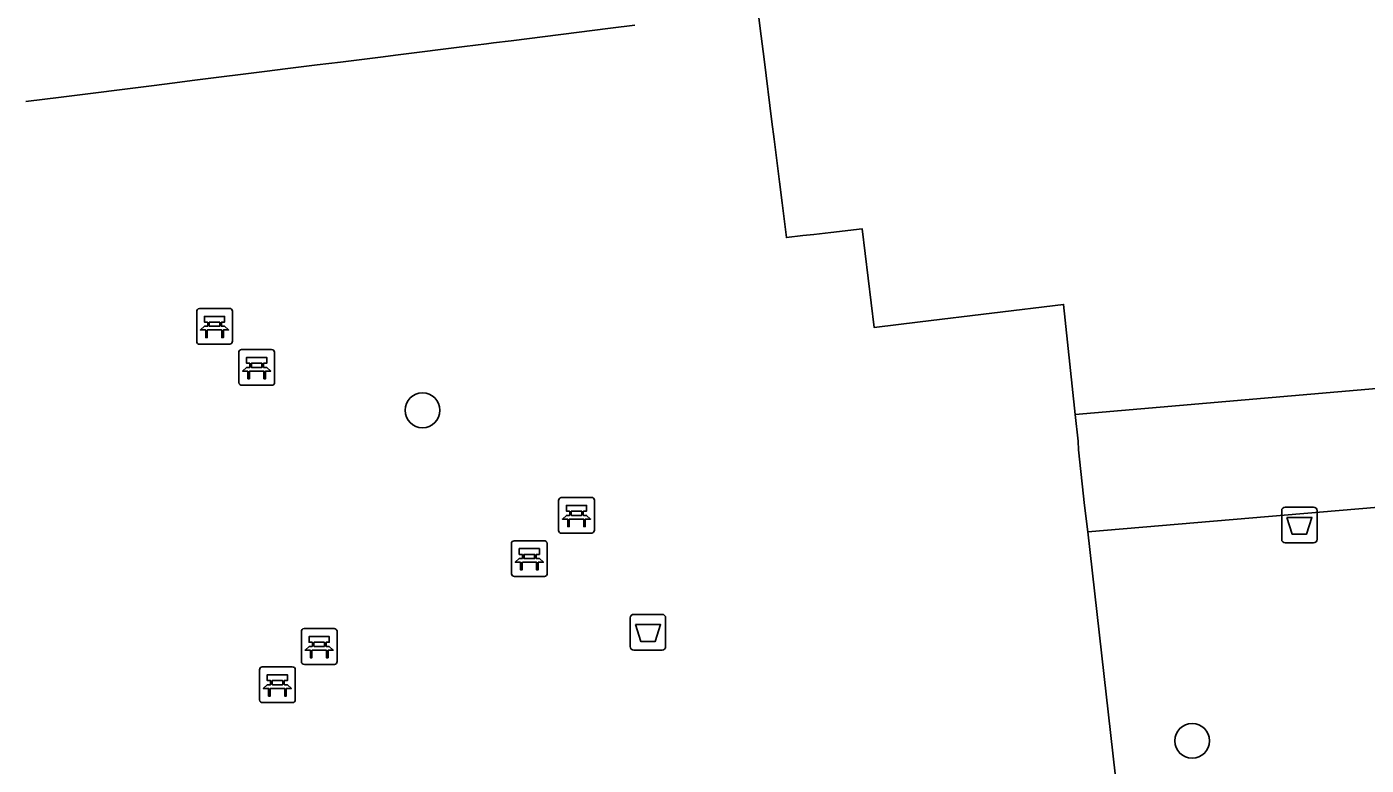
# Model space of a CAD drawing. Extents: x 161477 to 163040, y 383680 to 384871.
# Drawn here: x 162475 to 162512.48, y 384582.42 to 384603.08 of the extents above; entities that cross this region are included whole.
import ezdxf

# ---------------------------------------------------------------- set-up
doc = ezdxf.new("R2010")
doc.units = 0
for name, color, linetype in [('IMGEO_Afvalbak', 7, 'Continuous'), ('IMGEO_Bank', 7, 'Continuous'), ('IMGEO_Boom', 7, 'Continuous'), ('IMGEO_Groenvoorziening', 7, 'Continuous'), ('IMGEO_Voetpad_open', 7, 'Continuous')]:
    doc.layers.add(name, color=color, linetype=linetype)

msp = doc.modelspace()

# ---------------------------------------------------------------- linework, layer by layer
at = {"layer": 'IMGEO_Afvalbak'}
for p, q in [((162510.115, 384588.74), (162510.115, 384589.54)), ((162510.115, 384589.54), (162510.115, 384588.74)), ((162510.215, 384589.64), (162511.005, 384589.64)), ((162511.005, 384589.64), (162510.215, 384589.64)), ((162511.105, 384589.54), (162511.105, 384588.74)), ((162511.105, 384588.74), (162511.105, 384589.54)), ((162511.005, 384588.64), (162510.215, 384588.64)), ((162510.215, 384588.64), (162511.005, 384588.64)), ((162491.885, 384585.74), (162491.885, 384586.54)), ((162491.885, 384586.54), (162491.885, 384585.74)), ((162491.985, 384586.64), (162492.775, 384586.64)), ((162492.775, 384586.64), (162491.985, 384586.64)), ((162492.875, 384586.54), (162492.875, 384585.74)), ((162492.875, 384585.74), (162492.875, 384586.54)), ((162492.775, 384585.64), (162491.985, 384585.64)), ((162491.985, 384585.64), (162492.775, 384585.64))]:
    msp.add_line(p, q, dxfattribs=at)
for points in [[(162510.258, 384589.354), (162510.962, 384589.354), (162510.813, 384588.884), (162510.407, 384588.884), (162510.258, 384589.354)], [(162492.028, 384586.354), (162492.732, 384586.354), (162492.583, 384585.884), (162492.177, 384585.884), (162492.028, 384586.354)]]:
    msp.add_lwpolyline(points, dxfattribs=at)
for centre, start, end in [((162510.215, 384589.54), 90, 180), ((162510.215, 384589.54), 90, 180), ((162511.005, 384589.54), 0, 90), ((162511.005, 384589.54), 360, 90), ((162510.215, 384588.74), 180, 270), ((162510.215, 384588.74), 180, 270), ((162511.005, 384588.74), 270, 0), ((162511.005, 384588.74), 270, 0), ((162491.985, 384586.54), 90, 180), ((162491.985, 384586.54), 90, 180), ((162492.775, 384586.54), 0, 90), ((162492.775, 384586.54), 360, 90), ((162491.985, 384585.74), 180, 270), ((162491.985, 384585.74), 180, 270), ((162492.775, 384585.74), 270, 0), ((162492.775, 384585.74), 270, 0)]:
    msp.add_arc(centre, 0.1, start, end, dxfattribs=at)
at = {"layer": 'IMGEO_Bank'}
for p, q in [((162479.825, 384595.2), (162480.666, 384595.2)), ((162480.666, 384595.2), (162479.825, 384595.2)), ((162479.75, 384594.275), (162479.75, 384595.116)), ((162479.75, 384595.116), (162479.75, 384594.275)), ((162480.059, 384594.706), (162480.059, 384594.812)), ((162480.103, 384594.812), (162480.103, 384594.706)), ((162480.391, 384594.818), (162480.109, 384594.818)), ((162480.397, 384594.706), (162480.397, 384594.812)), ((162480.441, 384594.812), (162480.441, 384594.706)), ((162480.75, 384595.125), (162480.75, 384594.284)), ((162480.75, 384594.284), (162480.75, 384595.125)), ((162480.447, 384594.598), (162480.054, 384594.598)), ((162480.109, 384594.7), (162480.391, 384594.7)), ((162480.675, 384594.2), (162479.834, 384594.2)), ((162479.834, 384594.2), (162480.675, 384594.2)), ((162481.005, 384594.05), (162481.846, 384594.05)), ((162481.846, 384594.05), (162481.005, 384594.05)), ((162480.93, 384593.125), (162480.93, 384593.966)), ((162480.93, 384593.966), (162480.93, 384593.125)), ((162481.239, 384593.556), (162481.239, 384593.662)), ((162481.283, 384593.662), (162481.283, 384593.556)), ((162481.571, 384593.668), (162481.289, 384593.668)), ((162481.577, 384593.556), (162481.577, 384593.662)), ((162481.621, 384593.662), (162481.621, 384593.556)), ((162481.93, 384593.975), (162481.93, 384593.134)), ((162481.93, 384593.134), (162481.93, 384593.975)), ((162481.627, 384593.448), (162481.234, 384593.448)), ((162481.289, 384593.55), (162481.571, 384593.55)), ((162481.855, 384593.05), (162481.014, 384593.05)), ((162481.014, 384593.05), (162481.855, 384593.05)), ((162489.955, 384589.91), (162490.796, 384589.91)), ((162490.796, 384589.91), (162489.955, 384589.91)), ((162489.88, 384588.985), (162489.88, 384589.826)), ((162489.88, 384589.826), (162489.88, 384588.985)), ((162490.88, 384589.835), (162490.88, 384588.994)), ((162490.88, 384588.994), (162490.88, 384589.835)), ((162490.577, 384589.308), (162490.184, 384589.308)), ((162490.189, 384589.416), (162490.189, 384589.522)), ((162490.233, 384589.522), (162490.233, 384589.416)), ((162490.521, 384589.528), (162490.239, 384589.528)), ((162490.239, 384589.41), (162490.521, 384589.41)), ((162490.527, 384589.416), (162490.527, 384589.522)), ((162490.571, 384589.522), (162490.571, 384589.416)), ((162490.805, 384588.91), (162489.964, 384588.91)), ((162489.964, 384588.91), (162490.805, 384588.91)), ((162488.56, 384587.775), (162488.56, 384588.616)), ((162488.56, 384588.616), (162488.56, 384587.775)), ((162488.635, 384588.7), (162489.476, 384588.7)), ((162489.476, 384588.7), (162488.635, 384588.7)), ((162489.56, 384588.625), (162489.56, 384587.784)), ((162489.56, 384587.784), (162489.56, 384588.625)), ((162489.257, 384588.098), (162488.864, 384588.098)), ((162488.869, 384588.206), (162488.869, 384588.312)), ((162488.913, 384588.312), (162488.913, 384588.206)), ((162489.201, 384588.318), (162488.919, 384588.318)), ((162488.919, 384588.2), (162489.201, 384588.2)), ((162489.207, 384588.206), (162489.207, 384588.312)), ((162489.251, 384588.312), (162489.251, 384588.206)), ((162489.485, 384587.7), (162488.644, 384587.7)), ((162488.644, 384587.7), (162489.485, 384587.7)), ((162482.755, 384586.24), (162483.596, 384586.24)), ((162483.596, 384586.24), (162482.755, 384586.24)), ((162483.68, 384586.165), (162483.68, 384585.324)), ((162483.68, 384585.324), (162483.68, 384586.165)), ((162482.68, 384585.315), (162482.68, 384586.156)), ((162482.68, 384586.156), (162482.68, 384585.315)), ((162482.989, 384585.746), (162482.989, 384585.852)), ((162483.033, 384585.852), (162483.033, 384585.746)), ((162483.321, 384585.858), (162483.039, 384585.858)), ((162483.327, 384585.746), (162483.327, 384585.852)), ((162483.371, 384585.852), (162483.371, 384585.746)), ((162483.377, 384585.638), (162482.984, 384585.638)), ((162483.039, 384585.74), (162483.321, 384585.74)), ((162481.51, 384584.245), (162481.51, 384585.086)), ((162481.51, 384585.086), (162481.51, 384584.245)), ((162481.585, 384585.17), (162482.426, 384585.17)), ((162482.426, 384585.17), (162481.585, 384585.17)), ((162482.51, 384585.095), (162482.51, 384584.254)), ((162482.51, 384584.254), (162482.51, 384585.095)), ((162483.605, 384585.24), (162482.764, 384585.24)), ((162482.764, 384585.24), (162483.605, 384585.24)), ((162481.819, 384584.676), (162481.819, 384584.782)), ((162481.863, 384584.782), (162481.863, 384584.676)), ((162482.151, 384584.788), (162481.869, 384584.788)), ((162481.869, 384584.67), (162482.151, 384584.67)), ((162482.157, 384584.676), (162482.157, 384584.782)), ((162482.201, 384584.782), (162482.201, 384584.676)), ((162482.207, 384584.568), (162481.814, 384584.568)), ((162482.435, 384584.17), (162481.594, 384584.17)), ((162481.594, 384584.17), (162482.435, 384584.17))]:
    msp.add_line(p, q, dxfattribs=at)
for points in [[(162480.053, 384594.818), (162479.967, 384594.818), (162479.967, 384594.979), (162480.53, 384594.979), (162480.53, 384594.818), (162480.447, 384594.818)], [(162479.997, 384594.598), (162479.855, 384594.598), (162479.967, 384594.7), (162480.053, 384594.7)], [(162480.047, 384594.591), (162480.047, 384594.384), (162480.004, 384594.384), (162480.004, 384594.591)], [(162480.447, 384594.7), (162480.53, 384594.7), (162480.642, 384594.598), (162480.503, 384594.598)], [(162480.497, 384594.591), (162480.497, 384594.384), (162480.453, 384594.384), (162480.453, 384594.591)], [(162481.233, 384593.668), (162481.147, 384593.668), (162481.147, 384593.829), (162481.71, 384593.829), (162481.71, 384593.668), (162481.627, 384593.668)], [(162481.177, 384593.448), (162481.035, 384593.448), (162481.147, 384593.55), (162481.233, 384593.55)], [(162481.227, 384593.441), (162481.227, 384593.234), (162481.184, 384593.234), (162481.184, 384593.441)], [(162481.627, 384593.55), (162481.71, 384593.55), (162481.822, 384593.448), (162481.683, 384593.448)], [(162481.677, 384593.441), (162481.677, 384593.234), (162481.633, 384593.234), (162481.633, 384593.441)], [(162490.183, 384589.528), (162490.097, 384589.528), (162490.097, 384589.689), (162490.66, 384589.689), (162490.66, 384589.528), (162490.577, 384589.528)], [(162490.127, 384589.308), (162489.985, 384589.308), (162490.097, 384589.41), (162490.183, 384589.41)], [(162490.177, 384589.301), (162490.177, 384589.094), (162490.134, 384589.094), (162490.134, 384589.301)], [(162490.577, 384589.41), (162490.66, 384589.41), (162490.772, 384589.308), (162490.633, 384589.308)], [(162490.627, 384589.301), (162490.627, 384589.094), (162490.583, 384589.094), (162490.583, 384589.301)], [(162488.863, 384588.318), (162488.777, 384588.318), (162488.777, 384588.479), (162489.34, 384588.479), (162489.34, 384588.318), (162489.257, 384588.318)], [(162488.807, 384588.098), (162488.665, 384588.098), (162488.777, 384588.2), (162488.863, 384588.2)], [(162488.857, 384588.091), (162488.857, 384587.884), (162488.814, 384587.884), (162488.814, 384588.091)], [(162489.257, 384588.2), (162489.34, 384588.2), (162489.452, 384588.098), (162489.313, 384588.098)], [(162489.307, 384588.091), (162489.307, 384587.884), (162489.263, 384587.884), (162489.263, 384588.091)], [(162482.983, 384585.858), (162482.897, 384585.858), (162482.897, 384586.019), (162483.46, 384586.019), (162483.46, 384585.858), (162483.377, 384585.858)], [(162482.927, 384585.638), (162482.785, 384585.638), (162482.897, 384585.74), (162482.983, 384585.74)], [(162482.977, 384585.631), (162482.977, 384585.424), (162482.934, 384585.424), (162482.934, 384585.631)], [(162483.377, 384585.74), (162483.46, 384585.74), (162483.572, 384585.638), (162483.433, 384585.638)], [(162483.427, 384585.631), (162483.427, 384585.424), (162483.383, 384585.424), (162483.383, 384585.631)], [(162481.757, 384584.568), (162481.615, 384584.568), (162481.727, 384584.67), (162481.813, 384584.67)], [(162481.813, 384584.788), (162481.727, 384584.788), (162481.727, 384584.949), (162482.29, 384584.949), (162482.29, 384584.788), (162482.207, 384584.788)], [(162482.207, 384584.67), (162482.29, 384584.67), (162482.402, 384584.568), (162482.263, 384584.568)], [(162481.807, 384584.561), (162481.807, 384584.354), (162481.764, 384584.354), (162481.764, 384584.561)], [(162482.257, 384584.561), (162482.257, 384584.354), (162482.213, 384584.354), (162482.213, 384584.561)]]:
    msp.add_lwpolyline(points, dxfattribs=at)
for centre, radius, start, end in [((162479.828, 384595.122), 0.0779, 92.4484, 184.2845), ((162479.828, 384595.122), 0.0779, 92.4484, 184.2845), ((162480.672, 384595.122), 0.0779, 2.4484, 94.2845), ((162480.672, 384595.122), 0.0779, 2.4484, 94.2845), ((162480.052, 384594.811), 0.00671, 2.8957, 87.1043), ((162480.109, 384594.811), 0.00671, 92.8957, 177.1043), ((162480.391, 384594.811), 0.00671, 2.8957, 87.1043), ((162480.448, 384594.811), 0.00671, 92.8957, 177.1043), ((162479.997, 384594.591), 0.00671, 2.8957, 87.1043), ((162480.054, 384594.591), 0.00671, 92.8957, 177.1043), ((162480.052, 384594.707), 0.00671, 272.8957, 357.1043), ((162480.109, 384594.707), 0.00671, 182.8957, 267.1043), ((162480.391, 384594.707), 0.00671, 272.8957, 357.1043), ((162480.448, 384594.707), 0.00671, 182.8957, 267.1043), ((162480.446, 384594.591), 0.00671, 2.8957, 87.1043), ((162480.503, 384594.591), 0.00671, 92.8957, 177.1043), ((162479.828, 384594.278), 0.0779, 182.4484, 274.2845), ((162479.828, 384594.278), 0.0779, 182.4484, 274.2845), ((162480.672, 384594.278), 0.0779, 272.4484, 4.2845), ((162480.672, 384594.278), 0.0779, 272.4484, 4.2845), ((162481.008, 384593.972), 0.0779, 92.4484, 184.2845), ((162481.008, 384593.972), 0.0779, 92.4484, 184.2845), ((162481.852, 384593.972), 0.0779, 2.4484, 94.2845), ((162481.852, 384593.972), 0.0779, 2.4484, 94.2845), ((162481.232, 384593.661), 0.00671, 2.8957, 87.1043), ((162481.289, 384593.661), 0.00671, 92.8957, 177.1043), ((162481.571, 384593.661), 0.00671, 2.8957, 87.1043), ((162481.628, 384593.661), 0.00671, 92.8957, 177.1043), ((162481.177, 384593.441), 0.00671, 2.8957, 87.1043), ((162481.234, 384593.441), 0.00671, 92.8957, 177.1043), ((162481.232, 384593.557), 0.00671, 272.8957, 357.1043), ((162481.289, 384593.557), 0.00671, 182.8957, 267.1043), ((162481.571, 384593.557), 0.00671, 272.8957, 357.1043), ((162481.628, 384593.557), 0.00671, 182.8957, 267.1043), ((162481.626, 384593.441), 0.00671, 2.8957, 87.1043), ((162481.683, 384593.441), 0.00671, 92.8957, 177.1043), ((162481.008, 384593.128), 0.0779, 182.4484, 274.2845), ((162481.008, 384593.128), 0.0779, 182.4484, 274.2845), ((162481.852, 384593.128), 0.0779, 272.4484, 4.2845), ((162481.852, 384593.128), 0.0779, 272.4484, 4.2845), ((162489.958, 384589.832), 0.0779, 92.4484, 184.2845), ((162489.958, 384589.832), 0.0779, 92.4484, 184.2845), ((162490.802, 384589.832), 0.0779, 2.4484, 94.2845), ((162490.802, 384589.832), 0.0779, 2.4484, 94.2845), ((162490.127, 384589.301), 0.00671, 2.8957, 87.1043), ((162490.184, 384589.301), 0.00671, 92.8957, 177.1043), ((162490.182, 384589.521), 0.00671, 2.8957, 87.1043), ((162490.182, 384589.417), 0.00671, 272.8957, 357.1043), ((162490.239, 384589.521), 0.00671, 92.8957, 177.1043), ((162490.239, 384589.417), 0.00671, 182.8957, 267.1043), ((162490.521, 384589.521), 0.00671, 2.8957, 87.1043), ((162490.521, 384589.417), 0.00671, 272.8957, 357.1043), ((162490.578, 384589.521), 0.00671, 92.8957, 177.1043), ((162490.578, 384589.417), 0.00671, 182.8957, 267.1043), ((162490.576, 384589.301), 0.00671, 2.8957, 87.1043), ((162490.633, 384589.301), 0.00671, 92.8957, 177.1043), ((162489.958, 384588.988), 0.0779, 182.4484, 274.2845), ((162489.958, 384588.988), 0.0779, 182.4484, 274.2845), ((162490.802, 384588.988), 0.0779, 272.4484, 4.2845), ((162490.802, 384588.988), 0.0779, 272.4484, 4.2845), ((162488.638, 384588.622), 0.0779, 92.4484, 184.2845), ((162488.638, 384588.622), 0.0779, 92.4484, 184.2845), ((162489.482, 384588.622), 0.0779, 2.4484, 94.2845), ((162489.482, 384588.622), 0.0779, 2.4484, 94.2845), ((162488.807, 384588.091), 0.00671, 2.8957, 87.1043), ((162488.864, 384588.091), 0.00671, 92.8957, 177.1043), ((162488.862, 384588.311), 0.00671, 2.8957, 87.1043), ((162488.862, 384588.207), 0.00671, 272.8957, 357.1043), ((162488.919, 384588.311), 0.00671, 92.8957, 177.1043), ((162488.919, 384588.207), 0.00671, 182.8957, 267.1043), ((162489.201, 384588.311), 0.00671, 2.8957, 87.1043), ((162489.201, 384588.207), 0.00671, 272.8957, 357.1043), ((162489.258, 384588.311), 0.00671, 92.8957, 177.1043), ((162489.258, 384588.207), 0.00671, 182.8957, 267.1043), ((162489.256, 384588.091), 0.00671, 2.8957, 87.1043), ((162489.313, 384588.091), 0.00671, 92.8957, 177.1043), ((162488.638, 384587.778), 0.0779, 182.4484, 274.2845), ((162488.638, 384587.778), 0.0779, 182.4484, 274.2845), ((162489.482, 384587.778), 0.0779, 272.4484, 4.2845), ((162489.482, 384587.778), 0.0779, 272.4484, 4.2845), ((162482.758, 384586.162), 0.0779, 92.4484, 184.2845), ((162482.758, 384586.162), 0.0779, 92.4484, 184.2845), ((162483.602, 384586.162), 0.0779, 2.4484, 94.2845), ((162483.602, 384586.162), 0.0779, 2.4484, 94.2845), ((162482.982, 384585.851), 0.00671, 2.8957, 87.1043), ((162483.039, 384585.851), 0.00671, 92.8957, 177.1043), ((162483.321, 384585.851), 0.00671, 2.8957, 87.1043), ((162483.378, 384585.851), 0.00671, 92.8957, 177.1043), ((162482.927, 384585.631), 0.00671, 2.8957, 87.1043), ((162482.984, 384585.631), 0.00671, 92.8957, 177.1043), ((162482.982, 384585.747), 0.00671, 272.8957, 357.1043), ((162483.039, 384585.747), 0.00671, 182.8957, 267.1043), ((162483.321, 384585.747), 0.00671, 272.8957, 357.1043), ((162483.378, 384585.747), 0.00671, 182.8957, 267.1043), ((162483.376, 384585.631), 0.00671, 2.8957, 87.1043), ((162483.433, 384585.631), 0.00671, 92.8957, 177.1043), ((162481.588, 384585.092), 0.0779, 92.4484, 184.2845), ((162481.588, 384585.092), 0.0779, 92.4484, 184.2845), ((162482.432, 384585.092), 0.0779, 2.4484, 94.2845), ((162482.432, 384585.092), 0.0779, 2.4484, 94.2845), ((162482.758, 384585.318), 0.0779, 182.4484, 274.2845), ((162482.758, 384585.318), 0.0779, 182.4484, 274.2845), ((162483.602, 384585.318), 0.0779, 272.4484, 4.2845), ((162483.602, 384585.318), 0.0779, 272.4484, 4.2845), ((162481.812, 384584.781), 0.00671, 2.8957, 87.1043), ((162481.812, 384584.677), 0.00671, 272.8957, 357.1043), ((162481.869, 384584.781), 0.00671, 92.8957, 177.1043), ((162481.869, 384584.677), 0.00671, 182.8957, 267.1043), ((162482.151, 384584.781), 0.00671, 2.8957, 87.1043), ((162482.151, 384584.677), 0.00671, 272.8957, 357.1043), ((162482.208, 384584.781), 0.00671, 92.8957, 177.1043), ((162482.208, 384584.677), 0.00671, 182.8957, 267.1043), ((162481.757, 384584.561), 0.00671, 2.8957, 87.1043), ((162481.814, 384584.561), 0.00671, 92.8957, 177.1043), ((162482.206, 384584.561), 0.00671, 2.8957, 87.1043), ((162482.263, 384584.561), 0.00671, 92.8957, 177.1043), ((162481.588, 384584.248), 0.0779, 182.4484, 274.2845), ((162481.588, 384584.248), 0.0779, 182.4484, 274.2845), ((162482.432, 384584.248), 0.0779, 272.4484, 4.2845), ((162482.432, 384584.248), 0.0779, 272.4484, 4.2845)]:
    msp.add_arc(centre, radius, start, end, dxfattribs=at)
at = {"layer": 'IMGEO_Boom'}
for centre in [(162486.07, 384592.35), (162507.61, 384583.1)]:
    msp.add_circle(centre, 0.489, dxfattribs=at)
at = {"layer": 'IMGEO_Groenvoorziening'}
for points in [[(162495.457, 384603.556), (162495.548, 384602.824), (162495.63, 384602.178), (162495.849, 384600.425), (162495.91, 384599.94), (162496.061, 384598.741), (162496.134, 384598.156), (162496.237, 384597.336), (162496.256, 384597.185), (162496.717, 384597.238), (162497.018, 384597.273), (162497.499, 384597.328), (162498.37, 384597.429), (162498.712, 384594.664), (162500, 384594.822), (162504.013, 384595.313), (162504.125, 384594.258), (162504.34, 384592.229), (162520.665, 384593.644)], [(162474.97, 384600.993), (162475.954, 384601.116), (162478.56, 384601.442), (162479.061, 384601.506), (162479.695, 384601.584), (162481.723, 384601.838), (162482.227, 384601.901), (162483.121, 384602.013), (162483.776, 384602.095), (162484.891, 384602.234), (162485.389, 384602.297), (162487.244, 384602.529), (162487.857, 384602.605), (162488.058, 384602.63), (162488.55, 384602.692), (162491.332, 384603.04), (162492.011, 384603.125)], [(162515.779, 384577.439), (162515.761, 384580.006), (162515.77, 384582.584), (162515.796, 384585.11), (162515.791, 384587.661), (162515.789, 384589.888), (162504.693, 384588.952), (162507.383, 384565.074), (162507.577, 384563.354), (162510.845, 384563.371), (162519.294, 384563.381), (162519.53, 384563.392)]]:
    msp.add_lwpolyline(points, dxfattribs=at)
at = {"layer": 'IMGEO_Voetpad_open'}
for points in [[(162507.383, 384565.074), (162504.693, 384588.952), (162504.596, 384589.69), (162504.425, 384591.247), (162504.418, 384591.49), (162504.34, 384592.229), (162504.125, 384594.258), (162504.013, 384595.313), (162500, 384594.822), (162498.712, 384594.664), (162498.37, 384597.429), (162497.499, 384597.328), (162497.018, 384597.273), (162496.717, 384597.238), (162496.256, 384597.185), (162496.237, 384597.336), (162496.134, 384598.156), (162496.061, 384598.741), (162495.91, 384599.94), (162495.849, 384600.425), (162495.63, 384602.178), (162495.548, 384602.824), (162495.457, 384603.556)], [(162492.011, 384603.125), (162491.332, 384603.04), (162488.55, 384602.692), (162488.058, 384602.63), (162487.857, 384602.605), (162487.244, 384602.529), (162485.389, 384602.297), (162484.891, 384602.234), (162483.776, 384602.095), (162483.121, 384602.013), (162482.227, 384601.901), (162481.723, 384601.838), (162479.695, 384601.584), (162479.061, 384601.506), (162478.56, 384601.442), (162475.954, 384601.116), (162474.97, 384600.993)]]:
    msp.add_lwpolyline(points, dxfattribs=at)
msp.add_lwpolyline([(162520.665, 384593.644), (162504.34, 384592.229), (162504.418, 384591.49), (162504.425, 384591.247), (162504.596, 384589.69), (162504.693, 384588.952), (162515.789, 384589.888), (162520.718, 384590.303), (162520.675, 384592.979)], close=True, dxfattribs=at)

doc.saveas('drawing.dxf')
